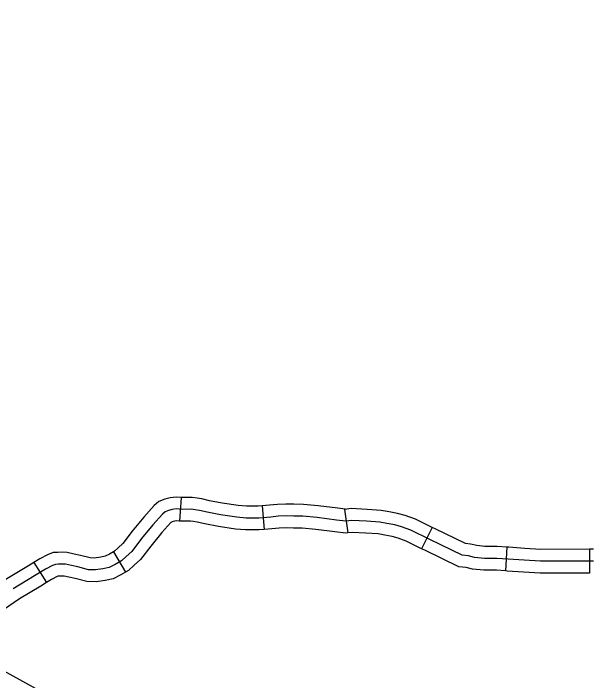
# Model space of a CAD drawing. Extents: x -19 to 366, y -4 to 359.
# Drawn here: x 136.698 to 137.387, y 197.146 to 197.944 of the extents above; entities that cross this region are included whole.
import ezdxf

# ---------------------------------------------------------------- set-up
doc = ezdxf.new("R2010")
doc.units = 0
for name, color, linetype in [('Level 32', 7, 'Continuous'), ('Level 35', 7, 'Continuous'), ('Level 60', 7, 'Continuous')]:
    doc.layers.add(name, color=color, linetype=linetype)

msp = doc.modelspace()

# ---------------------------------------------------------------- linework, layer by layer
at = {"layer": 'Level 32'}
for p, q in [((136.89832, 197.36483), (136.89644, 197.33648)), ((136.99529, 197.35467), (136.99767, 197.32636)), ((137.09409, 197.35042), (137.09796, 197.32228)), ((137.1987, 197.32891), (137.18607, 197.30346)), ((137.2883, 197.30523), (137.28642, 197.27688)), ((136.81731, 197.2999), (136.83193, 197.27554)), ((137.38727, 197.30272), (137.38729, 197.27431)), ((136.72229, 197.28714), (136.73725, 197.26299))]:
    msp.add_line(p, q, dxfattribs=at)
for points in [[(136.89832, 197.36483), (136.89249, 197.36522), (136.88539, 197.36435), (136.87888, 197.36285), (136.87174, 197.35981), (136.86616, 197.35517), (136.85374, 197.34118), (136.83995, 197.32434), (136.82865, 197.30982), (136.82321, 197.30464), (136.81859, 197.30067), (136.81731, 197.2999)], [(136.99529, 197.35467), (136.99064, 197.35428), (136.97667, 197.35434), (136.96665, 197.3552), (136.94766, 197.35812), (136.93233, 197.36091), (136.923, 197.36295), (136.91756, 197.36393), (136.91149, 197.36478), (136.90041, 197.36469), (136.89832, 197.36483)], [(137.39172, 197.28852), (137.32849, 197.28847), (137.30891, 197.28969), (137.28957, 197.29091), (137.27619, 197.2918), (137.26126, 197.29186), (137.24964, 197.29306), (137.24213, 197.29489), (137.23491, 197.29571), (137.19617, 197.31431), (137.17318, 197.32572), (137.16227, 197.32952), (137.15422, 197.33185), (137.14467, 197.33362), (137.136, 197.33516), (137.12026, 197.33623), (137.10249, 197.33724), (137.09532, 197.33626), (137.08422, 197.33772), (137.06099, 197.34063), (137.04396, 197.34218), (137.03316, 197.34237), (137.02389, 197.34261), (137.01464, 197.34233), (137.00567, 197.34129), (136.99121, 197.34008), (136.97603, 197.34014), (136.96496, 197.34109), (136.94531, 197.34411), (136.92954, 197.34698), (136.92022, 197.34902), (136.91532, 197.3499), (136.91056, 197.35057), (136.9, 197.35048), (136.89288, 197.35095), (136.88785, 197.35034), (136.88329, 197.34929), (136.87922, 197.34756), (136.87608, 197.34494), (136.86455, 197.33196), (136.85105, 197.31548), (136.83922, 197.30027), (136.83275, 197.2941), (136.82693, 197.2891), (136.81927, 197.28451), (136.81227, 197.28109), (136.80474, 197.27948), (136.79583, 197.27806), (136.78758, 197.27827), (136.77486, 197.28157), (136.76723, 197.28318), (136.76008, 197.2848), (136.75664, 197.28493), (136.75113, 197.28476), (136.74814, 197.28467), (136.7443, 197.28318), (136.73616, 197.27903), (136.72298, 197.27086), (136.69751, 197.2554)], [(137.09529, 197.35059), (137.08603, 197.35181), (137.06252, 197.35476), (137.04473, 197.35638), (137.03346, 197.35657), (137.02386, 197.35682), (137.01361, 197.35651), (137.00426, 197.35543), (136.99529, 197.35467)], [(137.1987, 197.32891), (137.1787, 197.33884), (137.16658, 197.34306), (137.1575, 197.34569), (137.1472, 197.3476), (137.13773, 197.34928), (137.12115, 197.35041), (137.10192, 197.3515), (137.09409, 197.35042)], [(136.89644, 197.33648), (136.89327, 197.33669), (136.89032, 197.33633), (136.8877, 197.33573), (136.8867, 197.33531), (136.88599, 197.33471), (136.87536, 197.32274), (136.86215, 197.30661), (136.84978, 197.29071), (136.84228, 197.28357), (136.83527, 197.27754), (136.83193, 197.27554)], [(136.99767, 197.32636), (136.99178, 197.32587), (136.97539, 197.32593), (136.96327, 197.32698), (136.94296, 197.3301), (136.92675, 197.33305), (136.91745, 197.33508), (136.91307, 197.33587), (136.90963, 197.33635), (136.89958, 197.33627), (136.89644, 197.33648)], [(137.09796, 197.32228), (137.09536, 197.32192), (137.08241, 197.32364), (137.05947, 197.32651), (137.0432, 197.32799), (137.03285, 197.32817), (137.02392, 197.3284), (137.01567, 197.32815), (137.00708, 197.32715), (136.99767, 197.32636)], [(137.2883, 197.30523), (137.27669, 197.306), (137.26202, 197.30607), (137.25207, 197.30709), (137.24462, 197.30891), (137.23889, 197.30955), (137.2024, 197.32707), (137.19871, 197.32891)], [(137.18607, 197.30346), (137.16767, 197.3126), (137.15796, 197.31598), (137.15094, 197.31801), (137.14213, 197.31964), (137.13427, 197.32104), (137.11938, 197.32206), (137.10306, 197.32298), (137.09796, 197.32228)], [(137.28642, 197.27688), (137.27568, 197.27759), (137.2605, 197.27766), (137.24722, 197.27903), (137.23964, 197.28088), (137.23092, 197.28186), (137.18993, 197.30154), (137.18607, 197.30346)], [(137.38727, 197.30272), (137.32892, 197.30268), (137.3098, 197.30386), (137.29049, 197.30509), (137.2883, 197.30523)], [(136.81731, 197.2999), (136.81249, 197.297), (136.8076, 197.29462), (136.80214, 197.29345), (136.79489, 197.2923), (136.78957, 197.29243), (136.77811, 197.2954), (136.77027, 197.29705), (136.76192, 197.29895), (136.75668, 197.29914), (136.7507, 197.29896), (136.74528, 197.2988), (136.73849, 197.29616), (136.72919, 197.29142), (136.72229, 197.28714)], [(137.39169, 197.30272), (137.38727, 197.30272)], [(136.72229, 197.28714), (136.71555, 197.28297), (136.68988, 197.26738), (136.6635, 197.24978), (136.6488, 197.24062), (136.63725, 197.23063)], [(136.83193, 197.27554), (136.82606, 197.27202), (136.81694, 197.26756), (136.80734, 197.26551), (136.79677, 197.26383), (136.78559, 197.26412), (136.77161, 197.26774), (136.76419, 197.2693), (136.75823, 197.27065), (136.75659, 197.27071), (136.75155, 197.27056), (136.75101, 197.27055), (136.75012, 197.2702), (136.74314, 197.26664), (136.73725, 197.26299)], [(137.38729, 197.27431), (137.32805, 197.27427), (137.30802, 197.27551), (137.28865, 197.27674), (137.28642, 197.27688)], [(136.73725, 197.26299), (136.73041, 197.25875), (136.70514, 197.24342), (136.6789, 197.2259), (136.66571, 197.21769), (136.65585, 197.20915)]]:
    msp.add_lwpolyline(points, dxfattribs=at)
at = {"layer": 'Level 35'}
msp.add_lwpolyline([(136.68123, 197.15984), (136.73542, 197.13007)], dxfattribs=at)
at = {"layer": 'Level 60'}
for points in [[(139.44064, 1.53154), (139.25106, 10.14733), (139.06082, 18.76327), (138.86992, 27.37935), (138.67836, 35.99557), (138.48613, 44.61194), (138.29325, 53.22845), (138.09971, 61.84511), (137.9055, 70.46191), (137.71065, 79.07885), (137.51513, 87.69595), (137.31896, 96.31318), (137.12214, 104.93057), (136.92466, 113.54809), (136.72653, 122.16577), (136.52775, 130.78359), (136.32832, 139.40156), (136.12824, 148.01968), (135.9275, 156.63794), (135.72612, 165.25636), (135.5241, 173.87492), (135.32143, 182.49362), (135.11811, 191.11248), (134.91415, 199.73149), (134.70954, 208.35064), (134.50429, 216.96995), (134.2984, 225.5894), (134.09187, 234.209), (133.8847, 242.82876), (133.6769, 251.44866), (133.46845, 260.06872), (133.25937, 268.68892), (133.04965, 277.30928), (132.8393, 285.92978), (132.62831, 294.55044), (132.41669, 303.17125), (132.20444, 311.79221), (131.99156, 320.41333), (131.77805, 329.0346), (131.56391, 337.65601), (131.34914, 346.27759)], [(0, 189.51617), (7.11214, 189.52059), (14.22427, 189.53386), (21.33637, 189.55597), (28.44845, 189.58693), (35.56048, 189.62672), (42.67245, 189.67537), (49.78436, 189.73285), (56.89619, 189.79918), (64.00793, 189.87436), (71.11958, 189.95838), (78.23111, 190.05124), (85.34253, 190.15294), (92.45381, 190.26349), (99.56495, 190.38288), (106.67593, 190.51112), (113.78675, 190.6482), (120.89739, 190.79412), (128.00785, 190.94888), (135.11811, 191.11248), (142.22816, 191.28493), (149.33799, 191.46621), (156.44759, 191.65634), (163.55694, 191.85531), (170.66605, 192.06312), (177.77489, 192.27977), (184.88345, 192.50526), (191.99173, 192.73959), (199.09971, 192.98276), (206.20739, 193.23477), (213.31474, 193.49561), (220.42177, 193.7653), (227.52845, 194.04382), (234.63479, 194.33118), (241.74076, 194.62738), (248.84635, 194.93241), (255.95157, 195.24628), (263.05638, 195.56898), (270.16079, 195.90052), (277.26478, 196.24089), (284.36834, 196.5901), (291.47147, 196.94814), (298.57414, 197.31501), (305.67635, 197.69072), (312.77809, 198.07525), (319.87934, 198.46862), (326.9801, 198.87082), (334.08035, 199.28185), (341.18009, 199.7017)]]:
    msp.add_spline(points, degree=3, dxfattribs=at)

doc.saveas('drawing.dxf')
